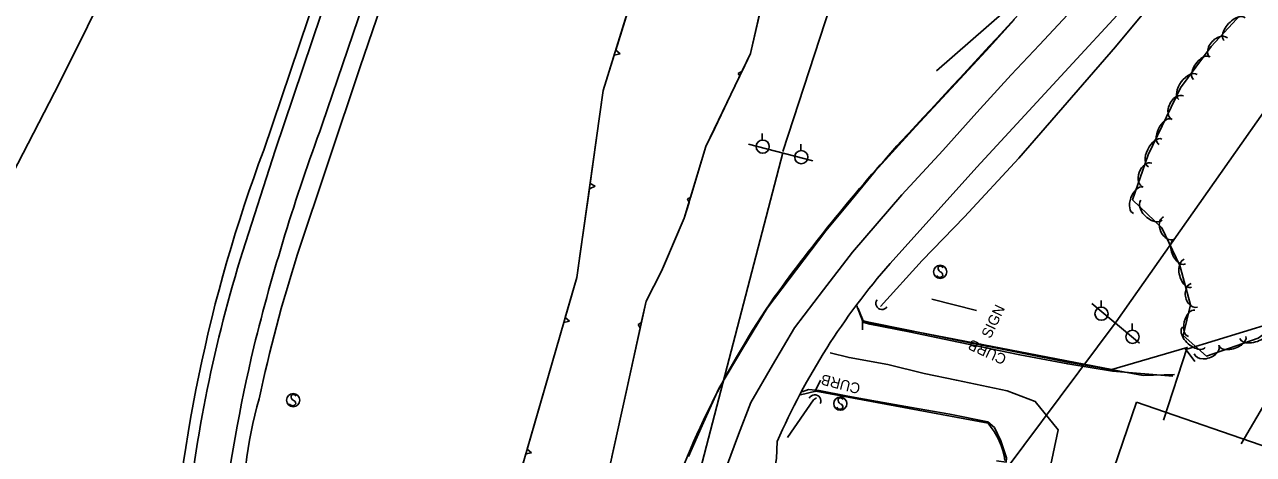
# Model space of a CAD drawing. Extents: x 978516 to 993312, y 1836504 to 1846212.
# Drawn here: x 981898.2 to 982364.1, y 1842780.4 to 1842943.3 of the extents above; entities that cross this region are included whole.
import ezdxf

# ---------------------------------------------------------------- set-up
doc = ezdxf.new("R2010")
doc.units = 0
for name, color, linetype in [('S_BUILDING', 7, 'Continuous'), ('S_CROSS_DRAIN', 7, 'Continuous'), ('S_CURB', 7, 'Continuous'), ('S_CURB_ANNOT', 7, 'Continuous'), ('S_DRIVEWAY', 7, 'Continuous'), ('S_EDGE_PAVEMENT', 7, 'Continuous'), ('S_PARKING', 7, 'Continuous'), ('S_PAVEMENT_CROWN', 7, 'Continuous'), ('S_SHOULDER', 7, 'Continuous'), ('S_SIGN', 7, 'Continuous'), ('S_SIGN_ANNOT', 7, 'Continuous'), ('S_STREAM', 7, 'Continuous'), ('S_TREE', 7, 'Continuous'), ('S_UTILITY_POLE', 7, 'Continuous')]:
    doc.layers.add(name, color=color, linetype=linetype)

msp = doc.modelspace()

# ---------------------------------------------------------------- linework, layer by layer
at = {"layer": 'S_BUILDING'}
msp.add_lwpolyline([(982319.81, 1842800.13), (982374.04, 1842781.47), (982363.61, 1842751.18), (982309.39, 1842769.84)], close=True, dxfattribs=at)
at = {"layer": 'S_CROSS_DRAIN'}
for centre, start, end in [((982223.27, 1842837.62), 144.6052, 324.9344), ((982197.78, 1842800.68), 333.9129, 154.2421)]:
    msp.add_arc(centre, 2.3, start, end, dxfattribs=at)
at = {"layer": 'S_CURB'}
for points in [[(982215.88, 1842831.54), (982215.89, 1842827.55)], [(982216.31, 1842831.05), (982218.32, 1842830.45), (982233.34, 1842827.41), (982252.34, 1842823.5), (982275.76, 1842818.91), (982293.64, 1842815.39), (982310.84, 1842812.39), (982322.34, 1842810.33), (982334.25, 1842810.68)], [(982338.25, 1842820.52), (982341.87, 1842815.59)], [(982197.85, 1842804.1), (982199.97, 1842808.51)]]:
    msp.add_lwpolyline(points, dxfattribs=at)
at = {"layer": 'S_DRIVEWAY'}
for points in [[(982214.26, 1842835.73), (982216.38, 1842830.38), (982218.72, 1842829.71), (982233.56, 1842826.8), (982252.28, 1842822.96), (982275.57, 1842818.08), (982293.74, 1842814.68), (982310.64, 1842811.9), (982333.55, 1842810.06)], [(982266.65, 1842778.02), (982270.31, 1842777.42), (982270.45, 1842779.11), (982268.29, 1842785.59), (982265.97, 1842790.55), (982263.39, 1842792.77), (982249.02, 1842795.64), (982234.51, 1842798.11), (982221.61, 1842800.47), (982210.29, 1842802.41), (982199.48, 1842804.55), (982195.37, 1842805.04), (982193.02, 1842804.16)]]:
    msp.add_lwpolyline(points, dxfattribs=at)
at = {"layer": 'S_EDGE_PAVEMENT'}
for points in [[(981980.93, 1842857.43), (981993.13, 1842895.59), (982031.59, 1843009.45), (982073.75, 1843133.55), (982147.74, 1843351.74), (982186.25, 1843464.79)], [(982198.69, 1843459.03), (982167.94, 1843369.35), (982092.06, 1843144.9), (982049.98, 1843019.68), (982011.04, 1842905.36)], [(982348.83, 1842986.38), (982259.18, 1842889.28), (982226.37, 1842852.75)], [(982149.85, 1842779.65), (982155.62, 1842792.49), (982161.39, 1842805.34), (982170.53, 1842820.59), (982179.68, 1842835.84), (982190.81, 1842850.48), (982201.95, 1842865.11), (982211.35, 1842876.4), (982220.74, 1842887.69), (982236.13, 1842904.71), (982249.47, 1842919.04), (982262.81, 1842933.38), (982273.52, 1842945.14)], [(982149.85, 1842779.65), (982155.62, 1842792.49), (982161.39, 1842805.34), (982170.53, 1842820.59), (982179.68, 1842835.84), (982190.81, 1842850.48), (982201.95, 1842865.11), (982211.35, 1842876.4), (982220.74, 1842887.69), (982236.13, 1842904.71), (982249.47, 1842919.04), (982262.81, 1842933.38), (982273.52, 1842945.14)], [(982183.53, 1842785.26), (982183.25, 1842778.79), (982175.54, 1842735.98), (982166.45, 1842685.86), (982166.19, 1842682.31)]]:
    msp.add_lwpolyline(points, dxfattribs=at)
for centre, major_axis, ratio, start_param, end_param in [((982031.71, 1843314.23), (1334.75, 1486.11), 0.213781, 4.624147, 4.689901), ((982759.53, 1842629.99), (-487.6, -633.41), 0.997512, 5.015204, 5.125529), ((982706.52, 1842483.6), (-536.88, -389.04), 0.950549, 4.927696, 5.043038), ((982487.16, 1842697.48), (24.78, -532.66), 0.995016, 4.361494, 4.564576), ((982422.01, 1842683.22), (-242.95, -93.33), 0.993144, 5.19954, 5.508664), ((982458.13, 1842649.27), (-203.43, 266.59), 0.996535, 0.314837, 0.60128), ((982618.54, 1842671.17), (128.33, -639.74), 0.997168, 4.28301, 4.390427)]:
    msp.add_ellipse(centre, major_axis=major_axis, ratio=ratio, start_param=start_param, end_param=end_param, dxfattribs=at)
at = {"layer": 'S_PARKING'}
for points in [[(982213.59, 1842836.9), (982216.06, 1842830.76), (982310.44, 1842812.56), (982339.05, 1842820.92), (982330.06, 1842793.39)], [(982338.92, 1842820.24), (982371.15, 1842830.13), (982388.67, 1842837.34), (982406.2, 1842831.02), (982412.98, 1842812.98), (982415.59, 1842791.15), (982408.34, 1842768.03), (982376.23, 1842779.42)], [(982192.38, 1842802.92), (982198.18, 1842804.37), (982263.5, 1842792.21)], [(982192.38, 1842802.92), (982198.18, 1842804.37), (982263.5, 1842792.21)], [(982192.38, 1842802.92), (982198.18, 1842804.37), (982263.5, 1842792.21)], [(982373.61, 1842799.74), (982368.83, 1842800.35), (982359.53, 1842784.36)]]:
    msp.add_lwpolyline(points, dxfattribs=at)
msp.add_ellipse((982240.9, 1842773.65), major_axis=(-28.67, 6.42), ratio=0.992767, start_param=3.515217, end_param=4.052677, dxfattribs=at)
msp.add_ellipse((982240.9, 1842773.65), major_axis=(-28.67, 6.42), ratio=0.992767, start_param=3.515217, end_param=4.052677, dxfattribs=at)
msp.add_ellipse((982240.9, 1842773.65), major_axis=(-28.67, 6.42), ratio=0.992767, start_param=3.515217, end_param=4.052677, dxfattribs=at)
at = {"layer": 'S_PAVEMENT_CROWN'}
for points in [[(982146.84, 1842616.83), (982146.96, 1842641.08), (982147.71, 1842665.68), (982148.91, 1842681.62), (982150.98, 1842705.69), (982152.96, 1842720.01), (982156.19, 1842741.39), (982159.59, 1842758.11), (982164.33, 1842775.67), (982168.93, 1842787.88), (982173.54, 1842800.09), (982181.79, 1842814.24), (982190.04, 1842828.39), (982201.04, 1842842.71), (982212.04, 1842857.03), (982221.45, 1842867.9), (982230.86, 1842878.77), (982246.3, 1842895.61), (982259.3, 1842909.93), (982272.3, 1842924.24), (982282.98, 1842935.62), (982293.66, 1842947)], [(982286.82, 1842774.2), (982290.08, 1842789.66), (982281.4, 1842800.46), (982270.7, 1842804.46), (982251.51, 1842808.5), (982239.24, 1842811.11), (982225.49, 1842814.45), (982210.8, 1842817.11), (982203.61, 1842818.91)]]:
    msp.add_lwpolyline(points, dxfattribs=at)
at = {"layer": 'S_SHOULDER'}
for points in [[(982180.73, 1843461.94), (982147.57, 1843365.49), (982120.53, 1843284.55), (982077.03, 1843155.6), (982029.21, 1843015.14), (981988.83, 1842895.7)], [(982001.56, 1842855.88), (982025.44, 1842927.27), (982055.02, 1843013.64), (982097.73, 1843140.01), (982136.34, 1843254.59), (982170.44, 1843355.4), (982200.83, 1843445.96), (982201.2, 1843446.46)]]:
    msp.add_lwpolyline(points, dxfattribs=at)
for centre, major_axis, ratio, start_param, end_param in [((982531.22, 1842693.48), (-543.11, -200.71), 0.999407, 5.572028, 5.879285), ((982482.68, 1842696.23), (-113, -522.47), 0.94774, 4.610576, 4.715955), ((982153.9, 1842754.01), (59.87, -163.26), 0.995774, 4.085699, 4.382248)]:
    msp.add_ellipse(centre, major_axis=major_axis, ratio=ratio, start_param=start_param, end_param=end_param, dxfattribs=at)
at = {"layer": 'S_SIGN'}
msp.add_lwpolyline([(982259.11, 1842834.98), (982242.12, 1842839.16)], dxfattribs=at)
for centre in [(982245.35, 1842849.59), (981999.99, 1842800.93), (982207.47, 1842799.62)]:
    msp.add_circle(centre, 2.49, dxfattribs=at)
for centre, radius, start, end in [((982246.04, 1842850.92), 1.5, 167.1196, 241.9813), ((982245.43, 1842850.86), 0.95, 16.5258, 156.8957), ((982244.94, 1842848.25), 1.4, 358.6529, 73.7063), ((982245.2, 1842848.77), 1.28, 204.641, 335.359), ((982000.07, 1842802.2), 0.95, 16.5258, 156.8957), ((981999.84, 1842800.1), 1.28, 204.641, 335.359), ((982000.68, 1842802.25), 1.5, 167.1196, 241.9813), ((981999.58, 1842799.59), 1.4, 358.6529, 73.7063), ((982207.32, 1842798.79), 1.28, 204.641, 335.359), ((982208.16, 1842800.94), 1.5, 167.1196, 241.9813), ((982207.54, 1842800.88), 0.95, 16.5258, 156.8957), ((982207.06, 1842798.27), 1.4, 358.6529, 73.7063)]:
    msp.add_arc(centre, radius, start, end, dxfattribs=at)
at = {"layer": 'S_STREAM'}
for points in [[(982130.67, 1843375.87), (982124.43, 1843373.38), (982091.6, 1843305.09), (982064.06, 1843250.26), (982027.58, 1843169.81), (981993.6, 1843093.36), (981975.63, 1843051.79), (981965.53, 1843030.7), (981943.1, 1842985.12), (981911.5, 1842921.4), (981867.59, 1842836.56), (981838.87, 1842783.35)], [(982222.65, 1842836.43), (982238.5, 1842853.87), (982254.52, 1842870.47), (982275.18, 1842892.66), (982311.81, 1842934.86), (982340.08, 1842968.96)], [(982281, 1842960.79), (982269.77, 1842948.2), (982243.89, 1842925.72)], [(982198.42, 1842801.81), (982197.36, 1842801.12), (982187.39, 1842786.85)]]:
    msp.add_lwpolyline(points, dxfattribs=at)
at = {"layer": 'S_TREE'}
for p, q in [((982123.97, 1842932.24), (982122.31, 1842933.58)), ((982121.73, 1842931.71), (982123.97, 1842932.24)), ((982170.23, 1842925.58), (982168.77, 1842924.71)), ((982168.77, 1842924.71), (982169.39, 1842923.83)), ((982114.5, 1842881.99), (982112.6, 1842883.01)), ((982112.33, 1842881.08), (982114.5, 1842881.99)), ((982150.7, 1842877.75), (982149.48, 1842877.23)), ((982149.48, 1842877.23), (982150.13, 1842875.87)), ((982102.63, 1842830.41), (982104.83, 1842830.88)), ((982104.83, 1842830.88), (982103.18, 1842832.3)), ((982132, 1842830.24), (982130.84, 1842829.65)), ((982130.84, 1842829.65), (982131.58, 1842828.32)), ((982088.21, 1842780.56), (982090.41, 1842781.02)), ((982090.41, 1842781.02), (982088.76, 1842782.44))]:
    msp.add_line(p, q, dxfattribs=at)
for points in [[(982066.85, 1842706.71), (982107.58, 1842847.49), (982117.6, 1842918.34), (982141.66, 1842996.22), (982165.62, 1843066.68), (982184.39, 1843115.28), (982186.75, 1843139.36), (982211.23, 1843206.68), (982228.85, 1843271.54), (982268.69, 1843371.35)], [(982184.58, 1842981.39), (982173.44, 1842932.28), (982165.98, 1842916.72), (982156.53, 1842897.02), (982148.31, 1842869.88), (982139.7, 1842849.78), (982133.81, 1842838.49), (982118.72, 1842769.62), (982112.09, 1842742.79), (982098.71, 1842694.58), (982089.89, 1842664.98), (982087.89, 1842637.95), (982080.58, 1842624.13), (982068.27, 1842621.8), (982053.61, 1842632.27), (982064.08, 1842674.17), (982068.55, 1842704.81)], [(982413.71, 1842875.08), (982393.87, 1842847), (982381.93, 1842835.83), (982365.87, 1842824.46), (982346.34, 1842817.63), (982337.47, 1842825.51), (982340.22, 1842837.08), (982336.25, 1842851.99), (982329.44, 1842866.2), (982318.23, 1842876.92), (982324.22, 1842893.86), (982336.41, 1842919.25), (982348.07, 1842934.95), (982364.26, 1842952.34), (982379.06, 1842962.4), (982392.01, 1842967.36)], [(982122.31, 1842933.58), (982129.65, 1842957.35)], [(982177.03, 1842948.08), (982173.44, 1842932.28), (982170.23, 1842925.58)], [(982116.08, 1842907.59), (982117.6, 1842918.34), (982121.73, 1842931.71)], [(982169.39, 1842923.83), (982165.98, 1842916.72), (982158.63, 1842901.4)], [(982112.6, 1842883.01), (982116.08, 1842907.59)], [(982158.63, 1842901.4), (982156.53, 1842897.02), (982150.7, 1842877.75)], [(982108.85, 1842856.5), (982112.33, 1842881.08)], [(982150.13, 1842875.87), (982148.31, 1842869.88), (982140.99, 1842852.78)], [(982103.18, 1842832.3), (982107.58, 1842847.49), (982108.85, 1842856.5)], [(982140.99, 1842852.78), (982139.7, 1842849.78), (982133.81, 1842838.49), (982132, 1842830.24)], [(982095.7, 1842806.43), (982102.63, 1842830.41)], [(982131.58, 1842828.32), (982126.23, 1842803.92)], [(982088.76, 1842782.44), (982095.7, 1842806.43)], [(982126.23, 1842803.92), (982120.89, 1842779.52)], [(982081.27, 1842756.57), (982088.21, 1842780.56)]]:
    msp.add_lwpolyline(points, dxfattribs=at)
for centre, major_axis, ratio, start_param, end_param in [((982357, 1842941.51), (-3.98, -4.3), 0.536519, 3.135777, 6.27737), ((982350.88, 1842934.56), (-3.35, -3.65), 0.6684, 3.132266, 6.273859), ((982344.57, 1842926.77), (-3.19, -4.29), 0.527675, 3.142924, 6.284517), ((982339.28, 1842919.65), (-3.5, -4.71), 0.53683, 3.142966, 6.284558), ((982335.4, 1842911.76), (-2.18, -4.44), 0.671615, 3.154115, 6.295708), ((982330.72, 1842902.59), (-2.33, -4.81), 0.529918, 3.149134, 6.290726), ((982326.88, 1842894.6), (-2.56, -5.27), 0.53911, 3.149371, 6.290963), ((982324, 1842886.21), (-1.76, -4.56), 0.680964, 3.182458, 6.32405), ((982320.36, 1842876.71), (-1.83, -4.95), 0.537525, 3.165904, 6.307496), ((982325.45, 1842872.95), (4.02, -3.81), 0.582976, 3.134066, 6.275659), ((982332.08, 1842866.2), (1.98, -4.31), 0.714328, 3.164743, 6.306335), ((982336.11, 1842857.18), (2.18, -4.63), 0.563676, 3.154702, 6.296295), ((982339.23, 1842849.02), (1.32, -5.34), 0.583688, 3.171128, 6.312721), ((982341.71, 1842840.71), (1.03, -4.53), 0.726692, 3.193027, 6.33462), ((982340.7, 1842830.08), (-1.3, -4.99), 0.551267, 3.180637, 6.322229), ((982341.52, 1842824.74), (4.34, -3.87), 0.554566, 3.145382, 6.286975), ((982364.55, 1842826.19), (5.54, 1.92), 0.537862, 3.146288, 6.287881), ((982346.38, 1842820.11), (4.68, 1.61), 0.670079, 3.149138, 6.290731), ((982356.19, 1842823.27), (5.05, 1.75), 0.52869, 3.146145, 6.287738)]:
    msp.add_ellipse(centre, major_axis=major_axis, ratio=ratio, start_param=start_param, end_param=end_param, dxfattribs=at)
at = {"layer": 'S_UTILITY_POLE'}
for p, q in [((982177.9, 1842899.53), (982177.9, 1842902.01)), ((982192.55, 1842895.53), (982192.55, 1842898.01)), ((982306.34, 1842836.23), (982306.34, 1842838.71)), ((982318.11, 1842827.48), (982318.11, 1842829.96))]:
    msp.add_line(p, q, dxfattribs=at)
for points in [[(982373.53, 1843470.23), (982185.69, 1842895.12)], [(982155.2, 1842500.71), (982199.63, 1842680.02), (982312.05, 1842830.61), (982495.42, 1843091.36)], [(982172.63, 1842898), (982197.09, 1842891.6)], [(982087.73, 1842518.89), (982185.62, 1842894.68)], [(982302.82, 1842837.55), (982320.88, 1842822.52)]]:
    msp.add_lwpolyline(points, dxfattribs=at)
for centre in [(982178.04, 1842897.01), (982192.69, 1842893.01), (982306.48, 1842833.71), (982318.25, 1842824.96)]:
    msp.add_circle(centre, 2.5, dxfattribs=at)

# ---------------------------------------------------------------- texts
at = {"layer": 'S_CURB_ANNOT'}
for rotation, p in [(155.4961, (982270.86, 1842817.83)), (165.5836, (982215.42, 1842807.07))]:
    msp.add_text('CURB', height=4, rotation=rotation, dxfattribs=at).set_placement(p)
at = {"layer": 'S_SIGN_ANNOT'}
msp.add_text('SIGN', height=4, rotation=64.5059, dxfattribs=at).set_placement((982264.41, 1842824.06))

doc.saveas('drawing.dxf')
